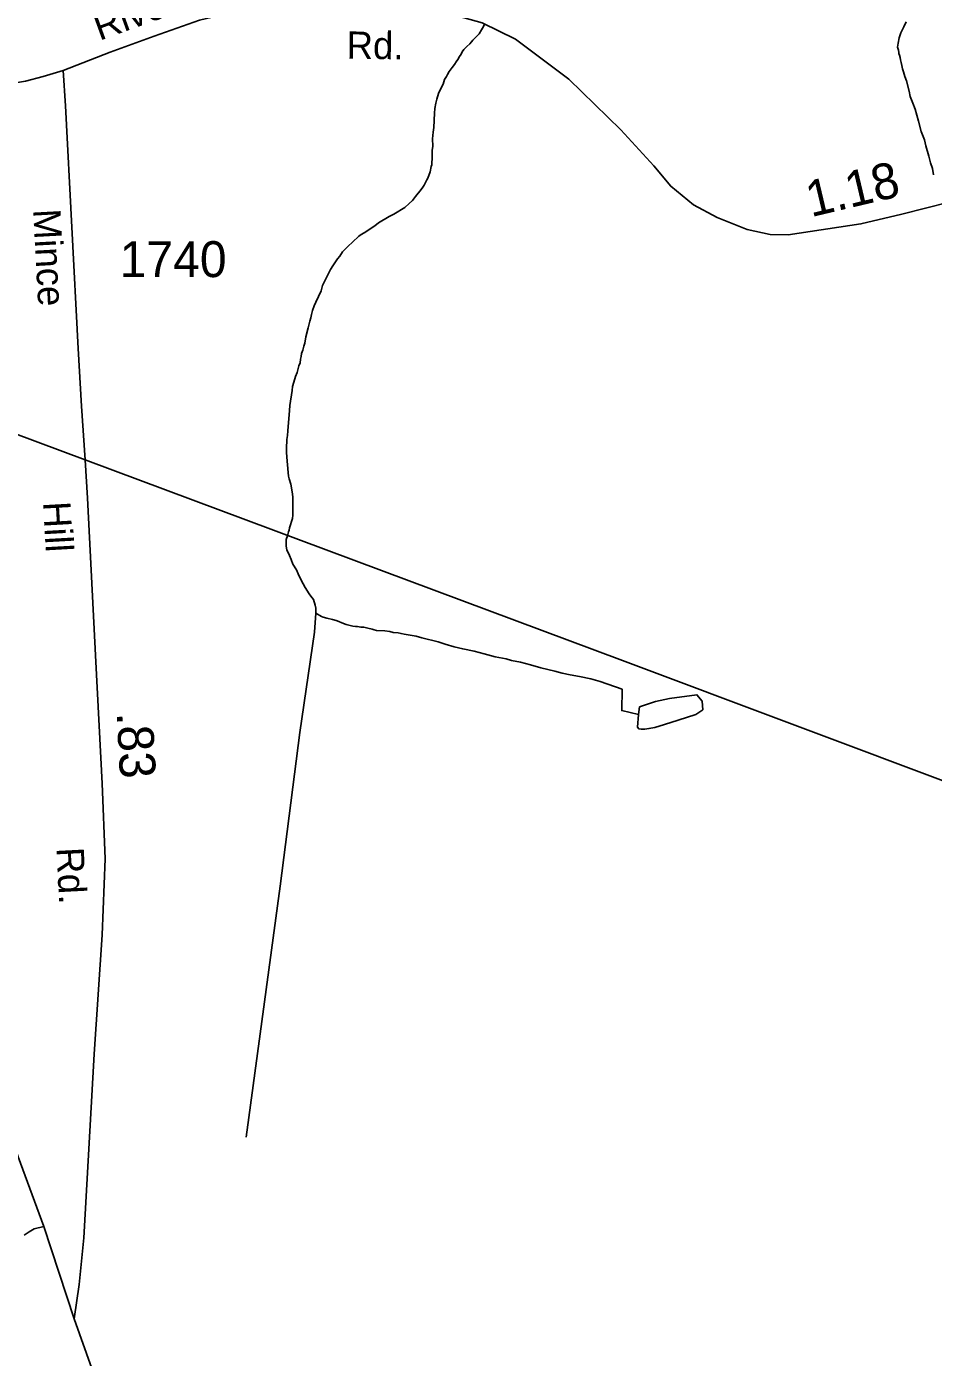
# Model space of a CAD drawing. Extents: x 2206922 to 2357709, y 510027 to 673830.
# Drawn here: x 2326023 to 2329174, y 547095 to 551723 of the extents above; entities that cross this region are included whole.
import ezdxf

# ---------------------------------------------------------------- set-up
doc = ezdxf.new("R2010")
doc.units = 0
for name, color, linetype in [('Exist Hydrographic Misc Water Feature', 7, 'Continuous'), ('Exist Road Non-System Type 51', 7, 'Continuous'), ('Exist Road Primary NC Attributed', 7, 'Continuous'), ('Exist Road Secondary Mileage Hundredths English Label', 7, 'Continuous'), ('Exist Road Secondary Type 51 Attributed', 7, 'Continuous'), ('Exist Road Secondary Type 51 Label', 7, 'Continuous'), ('Exist Road Secondary Type 51 Number Label', 7, 'Continuous'), ('Exist Utilities Electrical Transmission Line', 7, 'Continuous')]:
    doc.layers.add(name, color=color, linetype=linetype)

msp = doc.modelspace()

# ---------------------------------------------------------------- linework, layer by layer
at = {"layer": 'Exist Hydrographic Misc Water Feature'}
for points in [[(2329174.1, 551207.2), (2329170.2, 551229.3), (2329163.9, 551249.3), (2329157.5, 551272.9), (2329147.2, 551309), (2329142.9, 551329.1), (2329130.6, 551358.9), (2329122, 551394.7), (2329109.9, 551436.6), (2329101.7, 551456.5), (2329093.3, 551480.1), (2329089.2, 551498.2), (2329080.6, 551534.3), (2329074.9, 551550.2), (2329070.1, 551565.9), (2329066.5, 551576.2), (2329064.2, 551587.9), (2329061.9, 551597.9), (2329059.9, 551608), (2329057.8, 551616), (2329056, 551624), (2329053.7, 551630), (2329053.9, 551633.6), (2329051.9, 551641.7), (2329049.2, 551651.8), (2329051.5, 551665.6), (2329055, 551683.8), (2329060.9, 551701.9), (2329070.8, 551722), (2329078.8, 551740.2)], [(2327433.6, 551332.4), (2327435.5, 551356.4), (2327437.5, 551372.8), (2327440.6, 551422.6), (2327440.8, 551438.8), (2327444.3, 551456.9), (2327448.2, 551470.9), (2327454.1, 551490.7), (2327464.2, 551512.7), (2327469.7, 551522.8), (2327475.2, 551539), (2327481.2, 551549.1), (2327485.1, 551557), (2327491, 551567.1), (2327501.1, 551581.4), (2327509.1, 551591.1), (2327515, 551601.2), (2327520.6, 551609.3), (2327526.5, 551619.7), (2327532.5, 551627.7), (2327536.4, 551635.7), (2327542.5, 551643.7), (2327552.1, 551653.6), (2327562.4, 551663.8), (2327568.1, 551669.8), (2327573.7, 551675.9), (2327577.8, 551680.1), (2327586, 551688.2), (2327595.6, 551698.1), (2327603.6, 551712.4), (2327607.1, 551718.3), (2327615.5, 551732.5)], [(2327027.4, 549683.1), (2327027.6, 549687.1), (2327027.4, 549700.9), (2327025.4, 549711), (2327019.2, 549730.9), (2327010.6, 549742.8), (2327004.7, 549751), (2326990.5, 549772.6), (2326976.6, 549798.6), (2326966.1, 549820.5), (2326960, 549834.3), (2326947.9, 549854), (2326941.7, 549870), (2326935.6, 549883.9), (2326927.4, 549903.8), (2326925.1, 549915.9), (2326924.9, 549939.8), (2326929, 549951.7), (2326932.5, 549965.8), (2326934.5, 549972), (2326936.6, 549979.8), (2326946.2, 550012), (2326948.3, 550024.3), (2326947.7, 550034.1), (2326947.7, 550044.2), (2326947.7, 550062.1), (2326947.2, 550072.3), (2326947.4, 550086), (2326946.8, 550097.9), (2326941.1, 550132), (2326934.7, 550150), (2326932.5, 550160.1), (2326928, 550211.8), (2326925.7, 550241.8), (2326925.5, 550255.6), (2326927.1, 550287.8), (2326929.4, 550301.7), (2326930.8, 550317.7), (2326936, 550387.8), (2326937.8, 550405.8), (2326945.6, 550457.8), (2326947, 550471.8), (2326951.1, 550486.1), (2326956.9, 550505.9), (2326962.8, 550520), (2326966.7, 550534), (2326968.4, 550543.9), (2326972.7, 550554.2), (2326974.3, 550566.2), (2326976.4, 550576), (2326978, 550585.9), (2326982.1, 550598.3), (2326985.8, 550612.3), (2326989.5, 550622.3), (2326993.2, 550644.5), (2327001, 550676.1), (2327006.9, 550698.3), (2327010.6, 550710.3), (2327012.4, 550722.2), (2327016.1, 550736.3), (2327022.3, 550752.4), (2327028, 550764.5), (2327045.9, 550804.8), (2327051.4, 550822.6), (2327065.4, 550852.9), (2327078.9, 550878.9), (2327086.5, 550891.1), (2327102.5, 550915.5), (2327110.5, 550925.2), (2327120.1, 550939.6), (2327128.3, 550947.7), (2327133.8, 550953.7), (2327139.6, 550959.8), (2327155.6, 550974), (2327177.3, 550994.3), (2327185.3, 550999.9), (2327195.4, 551006.1), (2327233.1, 551030.5), (2327245, 551040.9), (2327282.7, 551063.2), (2327298.9, 551071.3), (2327336.6, 551093.6), (2327352, 551107.9), (2327364.1, 551118.2), (2327374, 551132.1), (2327393.8, 551156.3), (2327399.8, 551164.4), (2327403.7, 551172.3), (2327413.5, 551190.3), (2327417, 551196.6), (2327425, 551218.5), (2327428.7, 551236.6), (2327430.5, 551242.4), (2327430.3, 551246.5), (2327432.4, 551268.5), (2327432.4, 551280.7), (2327432.4, 551288.4), (2327432.2, 551292.5), (2327434, 551306.8), (2327433.6, 551332.4)], [(2326785.5, 547861.5), (2326904, 548734.1), (2326972.1, 549268.9), (2327022.5, 549616.9), (2327027.4, 549683.1)], [(2328148.8, 549331.5), (2328090.6, 549344.7), (2328091.8, 549418.7), (2328015.8, 549446), (2327983.8, 549455.3), (2327943.8, 549462.9), (2327911.6, 549468.6), (2327883.1, 549474.5), (2327857.7, 549482), (2327809.1, 549493.7), (2327773.2, 549503.2), (2327739.2, 549512.8), (2327707.4, 549518.4), (2327688.7, 549524.4), (2327650.8, 549531.7), (2327613, 549541.5), (2327578.4, 549551.1), (2327538.4, 549558.8), (2327508.7, 549566.5), (2327476.7, 549576.1), (2327452.5, 549583.9), (2327396.1, 549597.2), (2327376.2, 549603), (2327334.2, 549610.6), (2327324.1, 549612.1), (2327314.1, 549614.4), (2327296.4, 549615.9), (2327284.3, 549619.7), (2327267.9, 549621.8), (2327238.2, 549623.4), (2327230.4, 549625.4), (2327223.9, 549627.2), (2327207.9, 549631.2), (2327194.1, 549634.9), (2327183.9, 549634.8), (2327172.4, 549636.6), (2327166.4, 549636.6), (2327156, 549638.6), (2327133.6, 549644.4), (2327118, 549650), (2327107.6, 549654), (2327098.2, 549657.8), (2327085.9, 549661.7), (2327065.8, 549665.6), (2327053.7, 549669.4), (2327047.7, 549671.5), (2327027.4, 549683.1)], [(2328148.8, 549331.5), (2328152.7, 549357.2), (2328208.5, 549376.1), (2328256.1, 549386.3), (2328351.8, 549399.5), (2328370.3, 549377.6), (2328372.6, 549347.7), (2328348.6, 549331.5), (2328286.8, 549310.7), (2328239.1, 549296.4), (2328205.4, 549286.1), (2328185.1, 549281.8), (2328171.2, 549279.5), (2328159.3, 549279.6), (2328149.5, 549281.5), (2328145.4, 549287.4), (2328148.8, 549331.5)]]:
    msp.add_lwpolyline(points, dxfattribs=at)
at = {"layer": 'Exist Road Non-System Type 51'}
msp.add_lwpolyline([(2326013.6, 547519.8), (2326031.6, 547531.9), (2326049.4, 547542), (2326082.5, 547550.8)], dxfattribs=at)
at = {"layer": 'Exist Road Primary NC Attributed'}
for points in [[(2326188.2, 547229.5), (2326082.5, 547550.8), (2325993.4, 547793.2), (2325751.1, 548482.4), (2325546.9, 549077.4), (2325412.7, 549462.1), (2325332.6, 549694.4), (2325280.6, 549888.8), (2325250.5, 550031), (2325226.5, 550151.2), (2325208.5, 550277.4), (2325196.5, 550441.7), (2325192.5, 550590), (2325192, 550605.8), (2325185.4, 550826.4)], [(2326825.4, 545649.5), (2326762, 545778.8), (2326670.3, 545953.7), (2326592.3, 546140.6), (2326526.6, 546301.8), (2326477, 546435.2), (2326411.5, 546596.4), (2326399, 546638.3), (2326335.1, 546815.6), (2326188.2, 547229.5)]]:
    msp.add_lwpolyline(points, dxfattribs=at)
at = {"layer": 'Exist Road Secondary Type 51 Attributed'}
for points in [[(2326150, 551570.8), (2326313.1, 551634.7), (2326466.3, 551690.3), (2326623.7, 551746.1), (2326687.5, 551760.7), (2326813.2, 551778.2), (2326979, 551789.9), (2327162.9, 551783.9), (2327350.8, 551781.9), (2327480.9, 551771.3), (2327605.3, 551736.7), (2327721.8, 551680), (2327907.3, 551540.1), (2328087, 551364.1), (2328202.3, 551239.3), (2328261, 551168.1), (2328339.6, 551102.8), (2328422, 551059.8), (2328526.5, 551017), (2328606.7, 550999.8), (2328668.5, 550998.5), (2328922, 551037.1), (2329063.7, 551070.7), (2329310.8, 551133.3)], [(2326150, 551570.8), (2326080.6, 551549.6), (2326018.4, 551533.8), (2325969.7, 551525.3), (2325926.9, 551519), (2325873.2, 551510.9), (2325715.5, 551493.6), (2325650.5, 551484.7), (2325602.7, 551470.9), (2325542, 551444.7), (2325448.2, 551397.4), (2325385.1, 551369), (2325326, 551347.7), (2325186.2, 551331.2)], [(2326188.2, 547229.5), (2326205.6, 547348.4), (2326221.6, 547510.7), (2326257.7, 548149.8), (2326285.7, 548564.5), (2326295.7, 548829), (2326285.7, 549091.4), (2326263.7, 549514.1), (2326234.7, 550083.1), (2326225.9, 550216), (2326213.6, 550403.7), (2326201.6, 550604), (2326157.6, 551447.4), (2326150, 551570.8)]]:
    msp.add_lwpolyline(points, dxfattribs=at)
at = {"layer": 'Exist Utilities Electrical Transmission Line'}
for points in [[(2326225.9, 550216), (2325365.4, 550537.2), (2325192, 550605.8)], [(2332568.5, 547840), (2332257.4, 547954.7), (2328092.9, 549519.1), (2326225.9, 550216)]]:
    msp.add_lwpolyline(points, dxfattribs=at)

# ---------------------------------------------------------------- texts
at = {"layer": 'Exist Road Secondary Mileage Hundredths English Label'}
for s, rotation, p in [('1.18', 13.3406, (2328748, 551060.1)), ('.83', 272.9826, (2326335.5, 549337.6))]:
    msp.add_text(s, height=125, rotation=rotation, dxfattribs=at).set_placement(p)
at = {"layer": 'Exist Road Secondary Type 51 Label'}
for s, rotation, p in [('River', 19.9469, (2326275.7, 551673.4)), ('Rd.', 359.3898, (2327134.2, 551611.5)), ('Mince', 273.0958, (2326045, 551086.8)), ('Hill', 273.2245, (2326079.6, 550069.3)), ('Rd.', 272.9361, (2326126, 548866.8))]:
    msp.add_text(s, height=95, rotation=rotation, dxfattribs=at).set_placement(p)
at = {"layer": 'Exist Road Secondary Type 51 Number Label'}
msp.add_text('1740', height=125, dxfattribs=at).set_placement((2326345.8, 550852))

doc.saveas('drawing.dxf')
